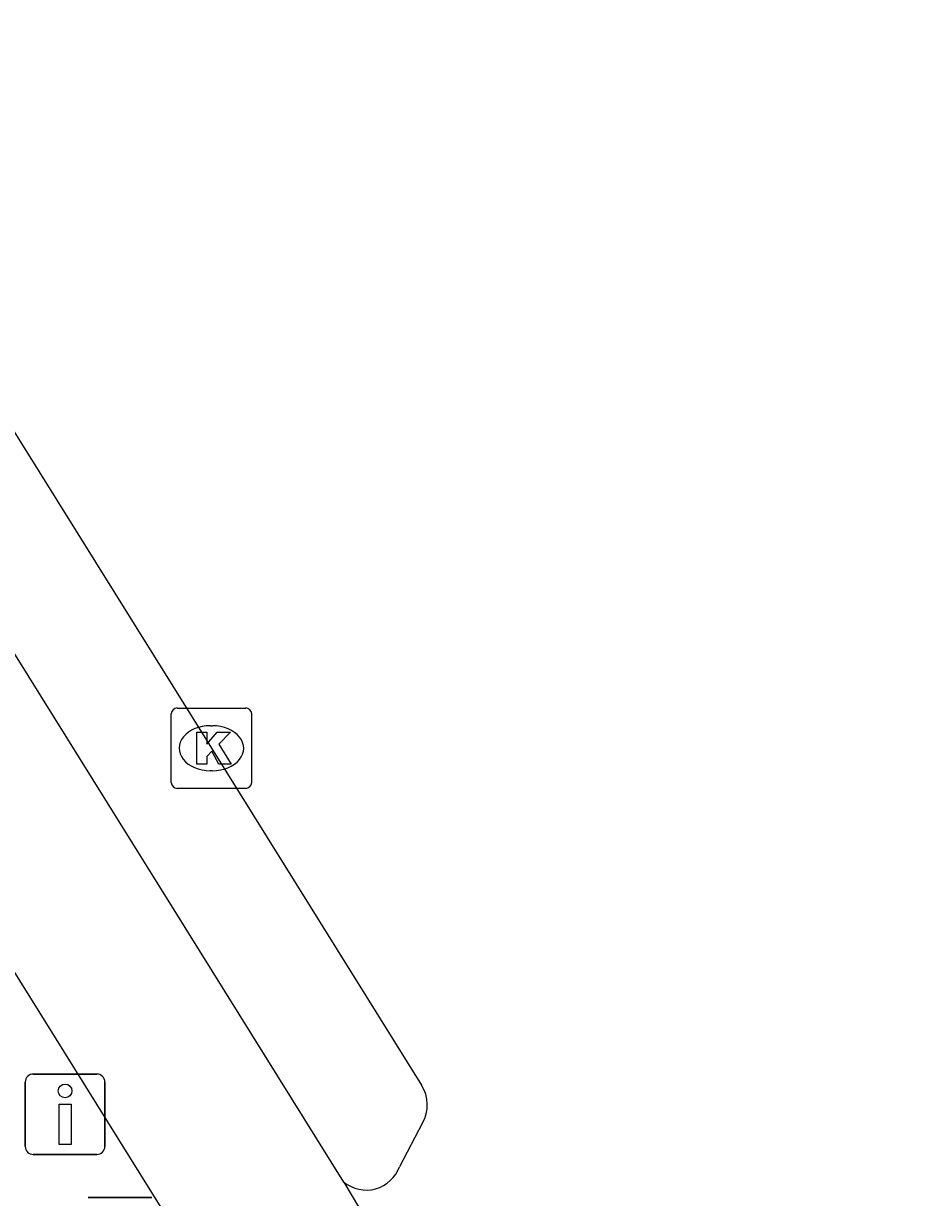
# Model space of a CAD drawing. Extents: x 159280 to 160375, y 384531 to 385872.
# Drawn here: x 160009.36 to 160020.31, y 385307.77 to 385322.37 of the extents above; entities that cross this region are included whole.
import ezdxf

# ---------------------------------------------------------------- set-up
doc = ezdxf.new("R2010")
doc.units = 0
for name, color, linetype in [('IMGEO_Drukknoppaal', 7, 'Continuous'), ('IMGEO_Fietspad_gesloten', 7, 'Continuous'), ('IMGEO_Kolk', 7, 'Continuous'), ('IMGEO_Rijbaan_regionaal_gesloten', 7, 'Continuous'), ('IMGEO_Verkeersregelinstallatiepaal', 7, 'Continuous')]:
    doc.layers.add(name, color=color, linetype=linetype)

msp = doc.modelspace()

# ---------------------------------------------------------------- linework, layer by layer
at = {"layer": 'IMGEO_Drukknoppaal'}
for p, q in [((160009.482, 385309.305), (160010.272, 385309.305)), ((160010.272, 385309.305), (160009.482, 385309.305)), ((160009.382, 385308.405), (160009.382, 385309.205)), ((160009.382, 385309.205), (160009.382, 385308.405)), ((160010.372, 385309.205), (160010.372, 385308.405)), ((160010.372, 385308.405), (160010.372, 385309.205)), ((160010.272, 385308.305), (160009.482, 385308.305)), ((160009.482, 385308.305), (160010.272, 385308.305))]:
    msp.add_line(p, q, dxfattribs=at)
msp.add_lwpolyline([(160009.952, 385308.93), (160009.952, 385308.43), (160009.802, 385308.43), (160009.802, 385308.93), (160009.952, 385308.93)], dxfattribs=at)
msp.add_circle((160009.877, 385309.095), 0.085, dxfattribs=at)
for centre, start, end in [((160009.482, 385309.205), 90, 180), ((160009.482, 385309.205), 90, 180), ((160010.272, 385309.205), 0, 90), ((160010.272, 385309.205), 360, 90), ((160009.482, 385308.405), 180, 270), ((160009.482, 385308.405), 180, 270), ((160010.272, 385308.405), 270, 0), ((160010.272, 385308.405), 270, 0)]:
    msp.add_arc(centre, 0.1, start, end, dxfattribs=at)
at = {"layer": 'IMGEO_Fietspad_gesloten'}
for points in [[(159929.818, 385438.455), (159930.14, 385437.939), (159930.634, 385437.088), (159960.939, 385388.271), (159985.465, 385348.75), (160000, 385325.415), (160011.363, 385307.173)], [(160013.345, 385307.961), (160006.788, 385318.476)]]:
    msp.add_lwpolyline(points, dxfattribs=at)
at = {"layer": 'IMGEO_Kolk'}
for p, q in [((160011.197, 385312.932), (160011.197, 385313.784)), ((160011.272, 385313.858), (160012.124, 385313.858)), ((160012.198, 385313.784), (160012.198, 385312.932)), ((160011.685, 385313.638), (160011.71, 385313.638)), ((160011.708, 385313.078), (160011.683, 385313.078)), ((160012.124, 385312.858), (160011.272, 385312.858))]:
    msp.add_line(p, q, dxfattribs=at)
for points in [[(160011.197, 385312.932), (160011.197, 385313.784)], [(160011.272, 385313.858), (160012.124, 385313.858)], [(160012.198, 385313.784), (160012.198, 385312.932)], [(160011.518, 385313.558), (160011.641, 385313.558), (160011.641, 385313.407), (160011.771, 385313.558), (160011.935, 385313.558), (160011.789, 385313.407), (160011.942, 385313.158), (160011.79, 385313.158), (160011.705, 385313.322), (160011.641, 385313.255), (160011.641, 385313.158), (160011.518, 385313.158), (160011.518, 385313.558)], [(160012.124, 385312.858), (160011.272, 385312.858)]]:
    msp.add_lwpolyline(points, dxfattribs=at)
for centre, start, end in [((160011.274, 385313.782), 91.552, 178.448), ((160011.274, 385313.782), 91.552, 178.448), ((160012.122, 385313.782), 1.552, 88.448), ((160012.122, 385313.782), 1.552, 88.448), ((160011.274, 385312.934), 181.552, 268.448), ((160011.274, 385312.934), 181.552, 268.448), ((160012.122, 385312.934), 271.552, 358.448), ((160012.122, 385312.934), 271.552, 358.448)]:
    msp.add_arc(centre, 0.0765, start, end, dxfattribs=at)
for centre, major_axis, ratio, start_param, end_param in [((160011.684, 385313.358), (-0.387, 0.002), 0.722429, 4.712389, 7.853982), ((160011.709, 385313.358), (-0.39, 0.002), 0.717154, 1.570796, 4.712389)]:
    msp.add_ellipse(centre, major_axis=major_axis, ratio=ratio, start_param=start_param, end_param=end_param, dxfattribs=at)
at = {"layer": 'IMGEO_Rijbaan_regionaal_gesloten'}
for points in [[(160007.867, 385319.494), (160011.699, 385313.359), (160014.311, 385309.165)], [(160014.324, 385308.696), (160014.037, 385308.152)], [(160013.345, 385307.961), (160020.307, 385296.249)]]:
    msp.add_lwpolyline(points, dxfattribs=at)
for centre, radius, start, end in [((160013.93, 385308.92), 0.453, 330.3797, 32.7958), ((160013.624, 385308.3), 0.439, 230.5602, 340.3)]:
    msp.add_arc(centre, radius, start, end, dxfattribs=at)
at = {"layer": 'IMGEO_Verkeersregelinstallatiepaal'}
for p, q in [((160010.165, 385307.769), (160010.955, 385307.769)), ((160010.955, 385307.769), (160010.165, 385307.769))]:
    msp.add_line(p, q, dxfattribs=at)

doc.saveas('drawing.dxf')
